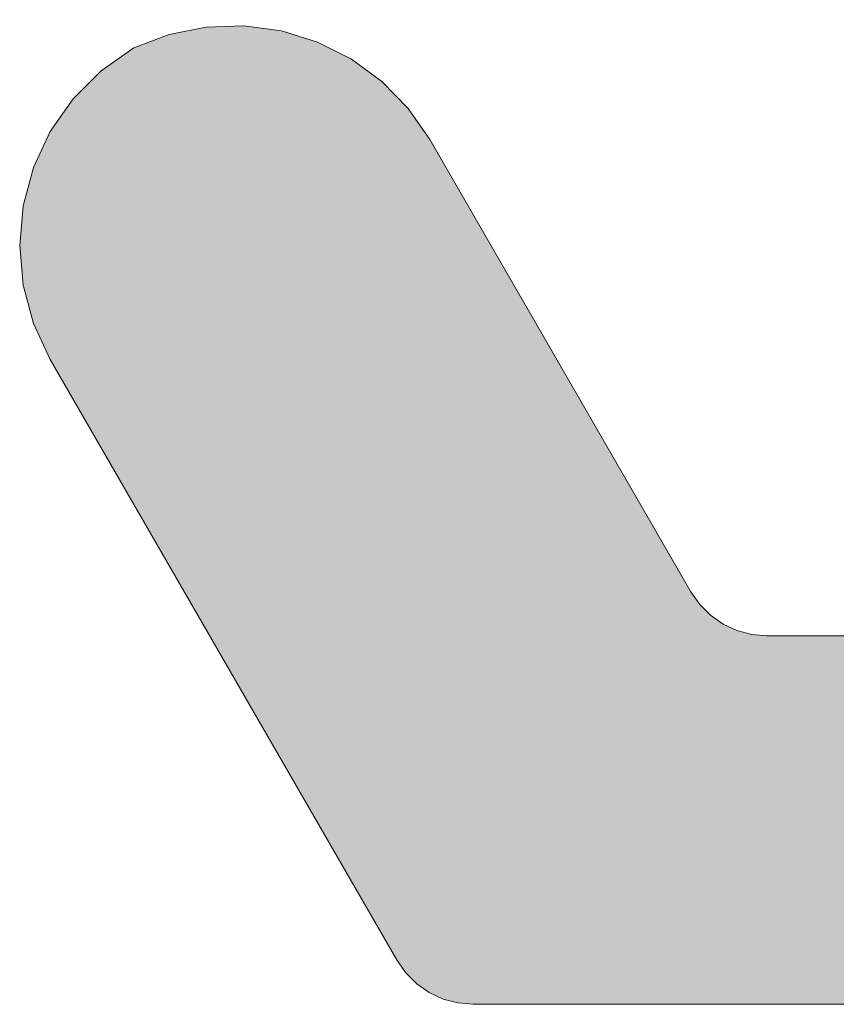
# Model space of a CAD drawing. Header units: metres. Extents: x -3.6 to 84.5, y -11 to 16.8.
# Tile 617 of 656: x 62.38087 to 62.38552, y -0.46207 to -0.45646. Entities that reach past the tile are written whole.
import ezdxf

# ---------------------------------------------------------------- set-up
doc = ezdxf.new("R2010")
doc.units = ezdxf.units.M
doc.header["$MEASUREMENT"] = 0
doc.layers.add('301 - Elemente.Linie', color=7, linetype='Continuous')
doc.layers.add('302 - Elemente.Schraffur', color=7, linetype='Continuous')

msp = doc.modelspace()

# ---------------------------------------------------------------- hatches: boundary and pattern name
at = {"layer": '302 - Elemente.Schraffur', "linetype": 'Continuous', "lineweight": 5}
msp.add_hatch(color=7, dxfattribs=at).paths.add_polyline_path([(62.3834541, -0.4620689), (62.3989133, -0.4620689), (62.3989915, -0.4620628), (62.3990678, -0.4620445), (62.3991403, -0.4620144), (62.3992072, -0.4619734), (62.3992668, -0.4619225), (62.3993178, -0.4618628), (62.3993588, -0.4617959), (62.3993888, -0.4617234), (62.3994071, -0.4616471), (62.3994133, -0.4615689), (62.3994133, -0.4601029), (62.399409, -0.4600376), (62.3993962, -0.4599735), (62.3993752, -0.4599116), (62.3993463, -0.4598529), (62.3977327, -0.4570582), (62.3976128, -0.4568868), (62.3974649, -0.4567389), (62.3972935, -0.4566189), (62.3971039, -0.4565305), (62.3969019, -0.4564764), (62.3966935, -0.4564582), (62.3964851, -0.4564764), (62.3962831, -0.4565305), (62.3960935, -0.4566189), (62.3959254, -0.4567345), (62.3957774, -0.4568749), (62.3956532, -0.4570367), (62.3955559, -0.457216), (62.3954878, -0.4574083), (62.3954506, -0.4576089), (62.3954453, -0.4578128), (62.3954719, -0.458015), (62.3955299, -0.4582106), (62.3956177, -0.4583948), (62.3960935, -0.4592189), (62.396128, -0.4592916), (62.3961504, -0.4593689), (62.3961601, -0.4594488), (62.3961568, -0.4595292), (62.3961408, -0.459608), (62.3961122, -0.4596833), (62.396072, -0.459753), (62.3960211, -0.4598153), (62.3959609, -0.4598687), (62.3958929, -0.4599117), (62.3958188, -0.4599432), (62.3957407, -0.4599625), (62.3956605, -0.4599689), (62.3924152, -0.4599689), (62.3923284, -0.4599613), (62.3922442, -0.4599388), (62.3921652, -0.4599019), (62.3920938, -0.459852), (62.3920322, -0.4597903), (62.3919822, -0.4597189), (62.390446, -0.4570582), (62.390326, -0.4568868), (62.3901781, -0.4567389), (62.3900068, -0.4566189), (62.3898172, -0.4565305), (62.3896151, -0.4564764), (62.3894068, -0.4564582), (62.3891984, -0.4564764), (62.3889963, -0.4565305), (62.3888068, -0.4566189), (62.3886386, -0.4567345), (62.3884907, -0.4568749), (62.3883665, -0.4570367), (62.3882691, -0.457216), (62.3882011, -0.4574083), (62.3881639, -0.4576089), (62.3881585, -0.4578128), (62.3881852, -0.458015), (62.3882431, -0.4582106), (62.3883309, -0.4583948), (62.3888068, -0.4592189), (62.3888436, -0.4592979), (62.3888661, -0.4593821), (62.3888737, -0.4594689), (62.3888661, -0.4595558), (62.3888436, -0.4596399), (62.3888068, -0.4597189), (62.3887568, -0.4597903), (62.3886951, -0.459852), (62.3886237, -0.4599019), (62.3885448, -0.4599388), (62.3884606, -0.4599613), (62.3883737, -0.4599689), (62.3851284, -0.4599689), (62.3850416, -0.4599613), (62.3849574, -0.4599388), (62.3848784, -0.4599019), (62.384807, -0.459852), (62.3847454, -0.4597903), (62.3846954, -0.4597189), (62.3832073, -0.4571414), (62.3830844, -0.4569644), (62.382934, -0.45681), (62.3827602, -0.4566826), (62.3825676, -0.4565858), (62.3823618, -0.456522), (62.3821482, -0.4564931), (62.3819328, -0.4565), (62.3817214, -0.4565423), (62.38152, -0.4566189), (62.3813344, -0.4567489), (62.3811741, -0.4569091), (62.3810442, -0.4570948), (62.3809484, -0.4573001), (62.3808898, -0.457519), (62.38087, -0.4577448), (62.3808898, -0.4579705), (62.3809484, -0.4581894), (62.3810442, -0.4583948), (62.3830211, -0.4618189), (62.3830711, -0.4618903), (62.3831327, -0.461952), (62.3832041, -0.4620019), (62.3832831, -0.4620388), (62.3833673, -0.4620613)])

# ---------------------------------------------------------------- linework, layer by layer
at = {"layer": '301 - Elemente.Linie', "color": 7, "linetype": 'Continuous', "lineweight": 5}
msp.add_lwpolyline([(62.3989133, -0.4620689), (62.3834541, -0.4620689), (62.3833673, -0.4620613), (62.3832831, -0.4620388), (62.3832041, -0.4620019), (62.3831327, -0.461952), (62.3830711, -0.4618903), (62.3830211, -0.4618189), (62.3810442, -0.4583948), (62.3809484, -0.4581894), (62.3808898, -0.4579705), (62.38087, -0.4577448), (62.3808898, -0.457519), (62.3809484, -0.4573001), (62.3810442, -0.4570948), (62.3811741, -0.4569091), (62.3813344, -0.4567489), (62.38152, -0.4566189), (62.3817214, -0.4565423), (62.3819328, -0.4565), (62.3821482, -0.4564931), (62.3823618, -0.456522), (62.3825676, -0.4565858), (62.3827602, -0.4566826), (62.382934, -0.45681), (62.3830844, -0.4569644), (62.3832073, -0.4571414), (62.3846954, -0.4597189), (62.3847454, -0.4597903), (62.384807, -0.459852), (62.3848784, -0.4599019), (62.3849574, -0.4599388), (62.3850416, -0.4599613), (62.3851284, -0.4599689), (62.3883737, -0.4599689)], dxfattribs=at)

doc.saveas('drawing.dxf')
